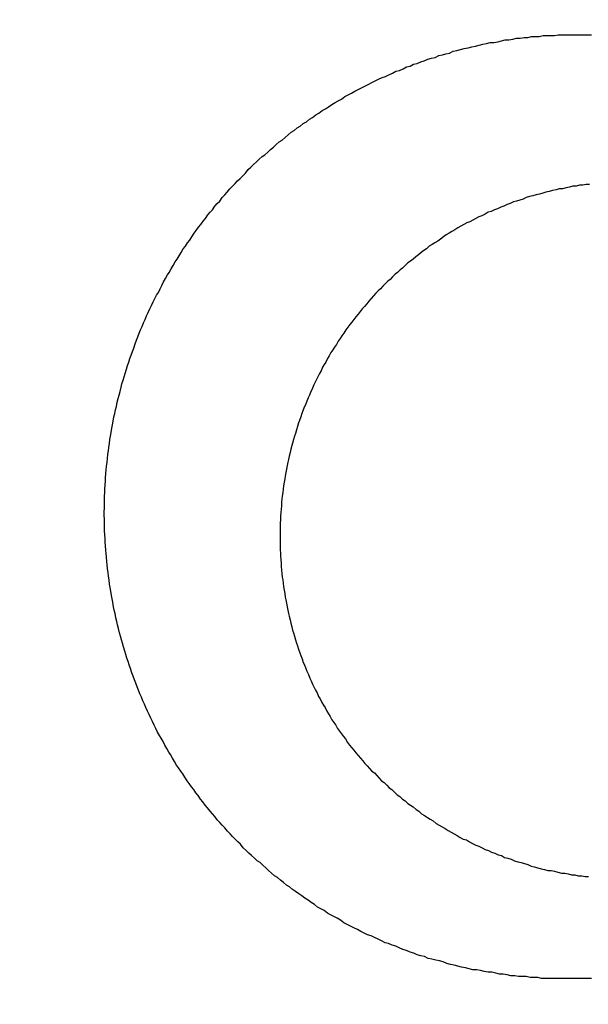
# Model space of a CAD drawing. Header units: millimetres. Extents: x -604189 to 881711, y -381903 to -7297.
# Tile 526 of 656: x -579631 to -579625, y -164053 to -164042. Entities that reach past the tile are written whole.
import ezdxf

# ---------------------------------------------------------------- set-up
doc = ezdxf.new("R2010")
doc.units = ezdxf.units.MM
doc.header["$LTSCALE"] = 100
doc.linetypes.add('0.5_0.5', pattern=[1, 0.5, -0.5])
doc.linetypes.add('ACAD_ISO04W100', pattern=[30.5, 24, -3, 0.5, -3])
doc.layers.get('Defpoints').update_dxf_attribs({"color": 30})
doc.layers.add('OPIS', color=7, linetype='Continuous')
doc.layers.add('strop osie', color=80, linetype='ACAD_ISO04W100', lineweight=5)
doc.styles.get("Standard").update_dxf_attribs({"font": 'romans.shx', "width": 0.5})
doc.dimstyles.new('1 50', dxfattribs={"dimtxt": 150, "dimasz": 80, "dimexe": 1, "dimexo": 1, "dimgap": 20, "dimtad": 1, "dimdec": 0, "dimlfac": 0.1, "dimtxsty": 'Standard', "dimblk": 'ARCHTICK', "dimcen": 200, "dimclrd": 2, "dimadec": 1, "dimazin": 0, "dimtfac": 1, "dimtdec": 0, "dimtmove": 0, "dimatfit": 3, "dimldrblk": 'ARCHTICK', "dimfxl": 120, "dimfxlon": 1, "dimtfill": 1, "dimarcsym": 0})

# ---------------------------------------------------------------- blocks, each defined once
blk = doc.blocks.new('_ArchTick')
at = {"layer": 'strop osie', "color": 0, "const_width": 0.15}
blk.add_lwpolyline([(-0.5, -0.5), (0.5, 0.5)], dxfattribs=at)
blk = doc.blocks.new('*D3294')
at = {"layer": 'Defpoints', "color": 0, "linetype": 'ByBlock', "lineweight": 5, "transparency": 16777216}
for p in [(-595783.126, -159420.303), (-593748.924, -159420.303), (-552118.935, -179940.303)]:
    blk.add_point(p, dxfattribs=at)
at = {"layer": 'OPIS', "color": 0, "linetype": 'Continuous', "lineweight": -2, "transparency": 16777216}
for p, q in [((-595723.126, -159420.303), (-595784.126, -159420.303)), ((-595723.126, -179940.303), (-595784.126, -179940.303))]:
    blk.add_line(p, q, dxfattribs=at)
at = {"layer": 'OPIS', "color": 2, "lineweight": -2, "transparency": 16777216}
blk.add_line((-595783.126, -179940.303), (-595783.126, -159420.303), dxfattribs=at)
at = {"layer": 'OPIS', "color": 2, "linetype": 'ByBlock', "lineweight": -2, "transparency": 16777216, "xscale": 80, "yscale": 80, "zscale": 80}
for p, rotation in [((-595783.126, -159420.303), 90), ((-595783.126, -179940.303), 270)]:
    blk.add_blockref('_ArchTick', p, dxfattribs=dict(at, rotation=rotation))
at = {"layer": 'OPIS', "color": 0, "linetype": 'ByBlock', "lineweight": 13, "transparency": 16777216, "insert": (-595878.126, -169680.303), "char_height": 150, "attachment_point": 5, "rotation": 90, "bg_fill": 3, "box_fill_scale": 1.1, "bg_fill_color": 256, "bg_fill_true_color": 13158600, "bg_fill_transparency": 0}
blk.add_mtext('2052', dxfattribs=at)

msp = doc.modelspace()

# ---------------------------------------------------------------- dimensions: what is measured, and where the dimension line sits
at = {"layer": 'OPIS', "color": 0, "linetype": 'ByBlock', "lineweight": 13}
dim = msp.add_linear_dim(base=(-595783.126, -159420.303), p1=(-552118.935, -179940.303), p2=(-593748.924, -159420.303), angle=90, dimstyle='1 50', override={"dimtmove": 1, "dimfxl": 60, "dimarcsym": 1}, dxfattribs=at)
dim.commit()
dim.dimension.update_dxf_attribs({"geometry": '*D3294', "text_midpoint": (-595878.126, -169680.303)})

# ---------------------------------------------------------------- next in the draw order: hatches: boundary and pattern name
at = {"layer": 'OPIS', "linetype": '0.5_0.5', "lineweight": 13}
h = msp.add_hatch(dxfattribs=at)
h.set_pattern_fill('ANSI37', color=0, scale=130)
h.set_pattern_definition([(45, (-597218.54, 256668.8), (-291.85832, 291.85832), []), (135, (-597218.54, 256668.8), (-291.85832, -291.85832), [])])
edge = h.paths.add_edge_path(flags=16)
edge.add_line((-570958.916, -168985.281), (-571058.916, -168985.281))
edge.add_line((-571058.916, -168985.281), (-572598.916, -168985.281))
edge.add_line((-572598.916, -168985.281), (-572598.915, -170470.3))
edge.add_line((-572598.915, -170470.3), (-570825.763, -170470.3))
edge.add_arc((-570508.916, -170339.099), 342.937, 180, 202.49364, ccw=False)
edge.add_arc((-570508.916, -170339.099), 342.937, 90, 180, ccw=False)
edge.add_line((-570508.916, -169996.163), (-570508.916, -169764.704))
edge.add_arc((-570058.916, -168985.281), 900, 180, 240, ccw=False)
edge = h.paths.add_edge_path(flags=17)
edge.add_line((-569358.915, -170085.281), (-569358.916, -168985.281))
edge.add_line((-569358.916, -168985.281), (-569358.917, -168985.281))
edge.add_line((-569358.917, -168985.281), (-569958.916, -168985.281))
edge.add_line((-569958.916, -168985.281), (-570058.916, -168985.281))
edge.add_line((-570058.916, -168985.281), (-570058.916, -168925.281))
edge.add_line((-570058.916, -168925.281), (-569958.916, -168925.281))
edge.add_line((-569958.916, -168925.281), (-569958.916, -168865.281))
edge.add_line((-569958.916, -168865.281), (-569358.916, -168865.281))
edge.add_line((-569358.916, -168865.281), (-569358.917, -166865.281))
edge.add_line((-569358.917, -166865.281), (-574098.917, -166865.286))
edge.add_line((-574098.917, -166865.286), (-574098.914, -171970.3))
edge.add_line((-574098.914, -171970.3), (-572608.913, -171970.3))
edge.add_line((-572608.913, -171970.3), (-571504.913, -170590.3))
edge.add_line((-571504.913, -170590.3), (-572718.915, -170590.3))
edge.add_line((-572718.915, -170590.3), (-572718.916, -168865.281))
edge.add_line((-572718.916, -168865.281), (-571058.916, -168865.281))
edge.add_line((-571058.916, -168865.281), (-571058.916, -168925.281))
edge.add_line((-571058.916, -168925.281), (-570958.916, -168925.281))
edge.add_line((-570958.916, -168925.281), (-570958.916, -168985.281))
edge.add_arc((-570058.916, -168985.281), 900, 180, 240)
edge.add_line((-570508.916, -169764.704), (-570508.916, -169996.163))
edge.add_arc((-570508.916, -170339.099), 342.937, 0, 90, ccw=False)
edge.add_arc((-570508.916, -170339.099), 342.937, 208.97989, 360, ccw=False)
edge.add_line((-570808.913, -170505.253), (-570808.913, -171171.086))
edge.add_arc((-570808.913, -171220.3), 49.214, 0, 90, ccw=False)
edge.add_arc((-570808.913, -171220.3), 49.214, 270, 360, ccw=False)
edge.add_line((-570808.913, -171269.514), (-570808.913, -171970.3))
edge.add_line((-570808.913, -171970.3), (-569358.914, -171970.3))
edge.add_line((-569358.914, -171970.3), (-569358.915, -170085.281))
h.paths.add_polyline_path([(-561118.924, -159870.303), (-590334.655, -159870.303), (-590334.655, -161470.303), (-562318.924, -161470.303), (-562318.924, -172095.292), (-561118.924, -172095.291), (-561118.924, -168350.303), (-552073.919, -168350.303), (-552073.92, -167150.303), (-561118.924, -167150.303)])
h.paths.add_polyline_path([(-572856.927, -169813.68), (-569451.07, -169813.68), (-569451.07, -169408.68), (-572856.927, -169408.68)], flags=16)
at = {"layer": 'OPIS', "linetype": 'ByBlock', "lineweight": 15}
h = msp.add_hatch(dxfattribs=at)
h.set_pattern_fill('ANSI37', color=0, scale=80, angle=45)
h.set_pattern_definition([(90, (-298582.96, 32475.8), (-254, 0), []), (180, (-298582.96, 32475.8), (-3e-14, -254), [])])
edge = h.paths.add_edge_path()
edge.add_arc((-579589.086, -167378.931), 50, 0, 90)
edge.add_line((-579589.086, -167328.931), (-579794.086, -167328.93))
edge.add_arc((-579794.086, -167378.93), 50, 89.9996, 180)
edge.add_line((-579844.086, -167378.93), (-579844.086, -167822.93))
edge.add_arc((-579794.086, -167822.93), 50, 180, 270)
edge.add_line((-579794.086, -167872.93), (-579589.085, -167872.931))
edge.add_arc((-579589.086, -167822.931), 50, 270.0014, 360)
edge.add_line((-579539.086, -167822.931), (-579539.086, -167378.931))
edge = h.paths.add_edge_path()
edge.add_arc((-579589.086, -167378.931), 50, 0, 90)
edge.add_line((-579589.086, -167328.931), (-579794.086, -167328.93))
edge.add_arc((-579794.086, -167378.93), 50, 89.9996, 180)
edge.add_line((-579844.086, -167378.93), (-579844.086, -167822.93))
edge.add_arc((-579794.086, -167822.93), 50, 180, 270)
edge.add_line((-579794.086, -167872.93), (-579589.085, -167872.931))
edge.add_arc((-579589.086, -167822.931), 50, 270.0014, 360)
edge.add_line((-579539.086, -167822.931), (-579539.086, -167378.931))
edge = h.paths.add_edge_path()
edge.add_line((-579899.087, -167300.93), (-579424.086, -167300.93))
edge.add_line((-579424.086, -167300.93), (-579424.086, -167900.93))
edge.add_line((-579424.086, -167900.93), (-579898.789, -167900.93))
edge.add_arc((-579899.086, -167892.935), 8, 180, 272.1285, ccw=False)
edge.add_line((-579907.086, -167892.935), (-579907.086, -167308.93))
edge.add_arc((-579899.086, -167308.93), 8, 90.0036, 180, ccw=False)
h.paths.add_polyline_path([(-581519.932, -164217.829), (-581520.004, -164223.092), (-581520.079, -164228.355), (-581520.156, -164233.617), (-581520.235, -164238.88), (-581520.318, -164244.143), (-581520.402, -164249.406), (-581520.489, -164254.669), (-581520.579, -164259.931), (-581520.671, -164265.194), (-581520.766, -164270.457), (-581520.863, -164275.719), (-581520.962, -164280.982), (-581521.064, -164286.244), (-581521.169, -164291.506), (-581521.276, -164296.769), (-581521.386, -164302.031), (-581521.498, -164307.293), (-581521.613, -164312.556), (-581521.73, -164317.818), (-581521.85, -164323.08), (-581521.972, -164328.342), (-581522.097, -164333.604), (-581522.225, -164338.866), (-581522.355, -164344.127), (-581522.488, -164349.389), (-581522.623, -164354.651), (-581522.76, -164359.913), (-581522.901, -164365.174), (-581523.043, -164370.436), (-581523.189, -164375.697), (-581523.337, -164380.958), (-581523.487, -164386.22), (-581523.64, -164391.481), (-581523.795, -164396.742), (-581523.953, -164402.003), (-581874.489, -164402.003), (-581874.664, -164396.198), (-581874.835, -164390.392), (-581875.003, -164384.587), (-581875.168, -164378.781), (-581875.329, -164372.976), (-581875.488, -164367.17), (-581875.643, -164361.364), (-581875.796, -164355.558), (-581875.945, -164349.752), (-581876.092, -164343.946), (-581876.235, -164338.14), (-581876.375, -164332.334), (-581876.512, -164326.527), (-581876.646, -164320.721), (-581876.777, -164314.914), (-581876.904, -164309.108), (-581877.029, -164303.301), (-581877.151, -164297.495), (-581877.269, -164291.688), (-581877.385, -164285.881), (-581877.497, -164280.074), (-581877.606, -164274.267), (-581877.713, -164268.461), (-581877.816, -164262.653), (-581877.916, -164256.846), (-581878.014, -164251.039), (-581878.108, -164245.232), (-581878.199, -164239.425), (-581878.287, -164233.618), (-581878.372, -164227.81), (-581878.454, -164222.003), (-581878.533, -164216.196), (-581878.609, -164210.388), (-581878.682, -164204.581), (-581878.751, -164198.773), (-581878.818, -164192.966), (-581878.881, -164187.158), (-581878.941, -164181.35), (-581878.997, -164175.543), (-581879.051, -164169.735), (-581879.101, -164163.927), (-581879.147, -164158.12), (-581879.191, -164152.312), (-581879.231, -164146.504), (-581879.267, -164140.696), (-581879.301, -164134.888), (-581879.332, -164129.081), (-581879.361, -164123.273), (-581879.388, -164117.465), (-581879.413, -164111.657), (-581879.437, -164105.849), (-581879.459, -164100.041), (-581879.475, -164094.233), (-581879.48, -164088.425), (-581879.472, -164082.617), (-581879.448, -164076.809), (-581879.406, -164071.002), (-581879.347, -164065.194), (-581879.269, -164059.387), (-581879.171, -164053.58), (-581879.054, -164047.773), (-581878.917, -164041.967), (-581878.759, -164036.161), (-581878.581, -164030.356), (-581878.381, -164024.551), (-581878.159, -164018.747), (-581877.914, -164012.944), (-581877.642, -164007.143), (-581877.341, -164001.342), (-581877.009, -163995.544), (-581876.642, -163989.748), (-581876.238, -163983.954), (-581875.795, -163978.163), (-581875.304, -163972.376), (-581874.753, -163966.594), (-581874.129, -163960.82), (-581873.419, -163955.056), (-581872.605, -163949.306), (-581871.67, -163943.574), (-581870.596, -163937.865), (-581869.362, -163932.188), (-581867.941, -163926.557), (-581866.302, -163920.987), (-581864.416, -163915.495), (-581862.246, -163910.11), (-581859.744, -163904.869), (-581856.869, -163899.824), (-581853.582, -163895.036), (-581849.851, -163890.591), (-581845.671, -163886.563), (-581841.105, -163882.977), (-581836.224, -163879.833), (-581831.097, -163877.106), (-581825.784, -163874.761), (-581820.336, -163872.759), (-581814.785, -163871.064), (-581809.154, -163869.636), (-581803.468, -163868.44), (-581797.747, -163867.44), (-581792, -163866.603), (-581786.235, -163865.9), (-581780.458, -163865.297), (-581774.674, -163864.778), (-581768.884, -163864.334), (-581763.088, -163863.958), (-581757.289, -163863.646), (-581751.486, -163863.39), (-581745.681, -163863.186), (-581739.874, -163863.026), (-581734.068, -163862.906), (-581728.26, -163862.819), (-581722.453, -163862.761), (-581716.645, -163862.725), (-581710.837, -163862.707), (-581705.029, -163862.7), (-581699.221, -163862.698), (-581693.958, -163862.699), (-581688.694, -163862.704), (-581683.431, -163862.718), (-581678.167, -163862.744), (-581672.904, -163862.788), (-581667.641, -163862.852), (-581662.379, -163862.942), (-581657.117, -163863.062), (-581651.856, -163863.215), (-581646.596, -163863.407), (-581641.337, -163863.64), (-581636.081, -163863.919), (-581630.828, -163864.249), (-581625.579, -163864.634), (-581620.334, -163865.078), (-581615.096, -163865.587), (-581609.864, -163866.17), (-581604.645, -163866.847), (-581599.442, -163867.642), (-581594.263, -163868.578), (-581589.115, -163869.676), (-581584.013, -163870.965), (-581578.971, -163872.474), (-581574.009, -163874.23), (-581569.153, -163876.259), (-581564.436, -163878.591), (-581559.896, -163881.253), (-581555.585, -163884.268), (-581551.554, -163887.652), (-581547.857, -163891.394), (-581544.534, -163895.471), (-581541.574, -163899.824), (-581538.952, -163904.387), (-581536.64, -163909.114), (-581534.606, -163913.968), (-581532.817, -163918.918), (-581531.241, -163923.939), (-581529.854, -163929.016), (-581528.636, -163934.137), (-581527.564, -163939.29), (-581526.619, -163944.467), (-581525.784, -163949.663), (-581525.048, -163954.875), (-581524.397, -163960.099), (-581523.818, -163965.33), (-581523.302, -163970.568), (-581522.84, -163975.811), (-581522.421, -163981.058), (-581522.037, -163986.308), (-581521.685, -163991.559), (-581521.363, -163996.813), (-581521.067, -164002.068), (-581520.796, -164007.324), (-581520.549, -164012.582), (-581520.322, -164017.84), (-581520.116, -164023.1), (-581519.928, -164028.36), (-581519.759, -164033.621), (-581519.607, -164038.882), (-581519.472, -164044.144), (-581519.354, -164049.406), (-581519.252, -164054.668), (-581519.166, -164059.931), (-581519.096, -164065.194), (-581519.041, -164070.457), (-581519.001, -164075.72), (-581518.976, -164080.984), (-581518.964, -164086.247), (-581518.964, -164091.51), (-581518.974, -164096.774), (-581518.991, -164102.037), (-581519.012, -164107.301), (-581519.034, -164112.564), (-581519.057, -164117.828), (-581519.081, -164123.091), (-581519.107, -164128.354), (-581519.135, -164133.618), (-581519.165, -164138.881), (-581519.197, -164144.144), (-581519.232, -164149.408), (-581519.269, -164154.671), (-581519.31, -164159.934), (-581519.353, -164165.198), (-581519.399, -164170.461), (-581519.447, -164175.724), (-581519.498, -164180.987), (-581519.552, -164186.25), (-581519.609, -164191.513), (-581519.668, -164196.777), (-581519.73, -164202.04), (-581519.795, -164207.303), (-581519.862, -164212.566)])
h.paths.add_polyline_path([(-582118.924, -164407.051), (-579418.924, -164407.051), (-579418.924, -162910.783), (-582118.924, -162910.783)])
h.paths.add_polyline_path([(-581950.717, -164839.225), (-581944.91, -164839.127), (-581939.103, -164839.033), (-581933.295, -164838.942), (-581927.488, -164838.854), (-581921.681, -164838.769), (-581915.873, -164838.687), (-581910.066, -164838.608), (-581904.259, -164838.532), (-581898.451, -164838.459), (-581892.644, -164838.39), (-581886.836, -164838.323), (-581881.028, -164838.26), (-581875.221, -164838.2), (-581869.413, -164838.144), (-581863.605, -164838.09), (-581857.798, -164838.04), (-581851.99, -164837.994), (-581846.182, -164837.95), (-581840.374, -164837.91), (-581834.567, -164837.874), (-581828.759, -164837.84), (-581822.951, -164837.809), (-581817.143, -164837.78), (-581811.335, -164837.753), (-581805.527, -164837.728), (-581799.719, -164837.704), (-581793.912, -164837.682), (-581788.104, -164837.666), (-581782.296, -164837.661), (-581776.488, -164837.669), (-581770.68, -164837.693), (-581764.872, -164837.735), (-581759.065, -164837.794), (-581753.257, -164837.872), (-581747.45, -164837.97), (-581741.643, -164838.087), (-581735.837, -164838.224), (-581730.031, -164838.382), (-581724.226, -164838.56), (-581718.422, -164838.76), (-581712.618, -164838.982), (-581706.815, -164839.227), (-581701.013, -164839.499), (-581695.213, -164839.8), (-581689.415, -164840.132), (-581683.618, -164840.499), (-581677.825, -164840.903), (-581672.034, -164841.346), (-581666.246, -164841.837), (-581660.465, -164842.388), (-581654.691, -164843.012), (-581648.927, -164843.722), (-581643.176, -164844.536), (-581637.444, -164845.471), (-581631.736, -164846.545), (-581626.059, -164847.779), (-581620.428, -164849.2), (-581614.858, -164850.839), (-581609.366, -164852.725), (-581603.98, -164854.895), (-581598.739, -164857.397), (-581593.694, -164860.272), (-581588.906, -164863.559), (-581584.462, -164867.29), (-581580.433, -164871.47), (-581576.847, -164876.036), (-581573.704, -164880.917), (-581570.976, -164886.044), (-581568.631, -164891.357), (-581566.63, -164896.805), (-581564.934, -164902.356), (-581563.507, -164907.987), (-581562.31, -164913.673), (-581561.31, -164919.394), (-581560.474, -164925.141), (-581559.77, -164930.906), (-581559.168, -164936.683), (-581558.648, -164942.467), (-581558.204, -164948.257), (-581557.829, -164954.053), (-581557.516, -164959.852), (-581557.261, -164965.655), (-581557.056, -164971.46), (-581556.897, -164977.267), (-581556.776, -164983.073), (-581556.69, -164988.881), (-581556.631, -164994.688), (-581556.596, -165000.496), (-581556.577, -165006.304), (-581556.57, -165012.112), (-581556.569, -165017.92), (-581556.57, -165023.183), (-581556.575, -165028.447), (-581556.588, -165033.71), (-581556.615, -165038.974), (-581556.658, -165044.237), (-581556.723, -165049.5), (-581556.813, -165054.762), (-581556.932, -165060.024), (-581557.086, -165065.285), (-581557.277, -165070.545), (-581557.51, -165075.804), (-581557.79, -165081.06), (-581558.119, -165086.313), (-581558.504, -165091.562), (-581558.949, -165096.807), (-581559.458, -165102.045), (-581560.04, -165107.276), (-581560.717, -165112.496), (-581561.513, -165117.699), (-581562.448, -165122.878), (-581563.547, -165128.026), (-581564.836, -165133.128), (-581566.345, -165138.17), (-581568.1, -165143.132), (-581570.129, -165147.988), (-581572.461, -165152.705), (-581575.123, -165157.245), (-581578.139, -165161.556), (-581581.522, -165165.587), (-581585.265, -165169.284), (-581589.342, -165172.607), (-581593.694, -165175.567), (-581598.257, -165178.189), (-581602.985, -165180.501), (-581607.838, -165182.535), (-581612.788, -165184.324), (-581617.81, -165185.9), (-581622.887, -165187.287), (-581628.007, -165188.505), (-581633.16, -165189.577), (-581638.337, -165190.522), (-581643.534, -165191.357), (-581648.746, -165192.093), (-581653.969, -165192.744), (-581659.201, -165193.323), (-581664.439, -165193.839), (-581669.682, -165194.301), (-581674.929, -165194.72), (-581680.178, -165195.104), (-581685.43, -165195.456), (-581690.683, -165195.778), (-581695.938, -165196.074), (-581701.195, -165196.345), (-581706.452, -165196.592), (-581711.711, -165196.819), (-581716.97, -165197.025), (-581722.23, -165197.213), (-581727.491, -165197.382), (-581732.752, -165197.534), (-581738.014, -165197.669), (-581743.276, -165197.787), (-581748.539, -165197.889), (-581753.801, -165197.975), (-581759.064, -165198.045), (-581764.327, -165198.1), (-581769.591, -165198.14), (-581774.854, -165198.165), (-581780.118, -165198.177), (-581785.381, -165198.177), (-581790.644, -165198.167), (-581795.908, -165198.15), (-581801.171, -165198.129), (-581806.435, -165198.107), (-581811.698, -165198.084), (-581816.961, -165198.06), (-581822.225, -165198.034), (-581827.488, -165198.006), (-581832.752, -165197.976), (-581838.015, -165197.944), (-581843.278, -165197.909), (-581848.541, -165197.872), (-581853.805, -165197.831), (-581859.068, -165197.788), (-581864.331, -165197.742), (-581869.594, -165197.694), (-581874.858, -165197.643), (-581880.121, -165197.589), (-581885.384, -165197.532), (-581890.647, -165197.473), (-581895.91, -165197.411), (-581901.173, -165197.346), (-581906.436, -165197.279), (-581911.699, -165197.209), (-581916.962, -165197.137), (-581922.225, -165197.062), (-581927.488, -165196.985), (-581932.751, -165196.906), (-581938.014, -165196.823), (-581943.276, -165196.739), (-581948.539, -165196.652), (-581953.802, -165196.562), (-581959.064, -165196.47), (-581964.327, -165196.375), (-581969.59, -165196.278), (-581974.852, -165196.179), (-581980.115, -165196.077), (-581985.377, -165195.972), (-581990.639, -165195.865), (-581995.902, -165195.755), (-582001.164, -165195.643), (-582006.426, -165195.528), (-582011.688, -165195.411), (-582016.95, -165195.291), (-582022.212, -165195.169), (-582027.474, -165195.044), (-582032.736, -165194.916), (-582037.998, -165194.786), (-582043.26, -165194.653), (-582048.521, -165194.518), (-582053.783, -165194.381), (-582059.045, -165194.24), (-582064.306, -165194.098), (-582069.568, -165193.952), (-582074.829, -165193.804), (-582080.09, -165193.654), (-582085.351, -165193.501), (-582090.613, -165193.346), (-582095.874, -165193.188), (-582095.874, -164842.652), (-582090.068, -164842.477), (-582084.263, -164842.306), (-582078.457, -164842.138), (-582072.652, -164841.973), (-582066.846, -164841.812), (-582061.04, -164841.653), (-582055.235, -164841.498), (-582049.429, -164841.345), (-582043.623, -164841.196), (-582037.817, -164841.049), (-582032.01, -164840.906), (-582026.204, -164840.766), (-582020.398, -164840.629), (-582014.591, -164840.495), (-582008.785, -164840.364), (-582002.978, -164840.237), (-581997.172, -164840.112), (-581991.365, -164839.99), (-581985.558, -164839.872), (-581979.752, -164839.756), (-581973.945, -164839.644), (-581968.138, -164839.535), (-581962.331, -164839.428), (-581956.524, -164839.325)])
edge = h.paths.add_edge_path()
edge.add_arc((-581748.924, -162268.543), 50, 0, 90.0004)
edge.add_line((-581748.924, -162218.543), (-581953.924, -162218.545))
edge.add_arc((-581953.924, -162268.545), 50, 90.0009, 180)
edge.add_line((-582003.924, -162268.545), (-582003.924, -162712.545))
edge.add_arc((-581953.924, -162712.545), 50, 180, 270.0022)
edge.add_line((-581953.922, -162762.545), (-581748.923, -162762.543))
edge.add_arc((-581748.924, -162712.543), 50, 270.0009, 360)
edge.add_line((-581698.924, -162712.543), (-581698.924, -162268.543))
edge = h.paths.add_edge_path()
edge.add_arc((-581748.924, -161668.543), 50, 0, 90.0004)
edge.add_line((-581748.924, -161618.543), (-581953.924, -161618.545))
edge.add_arc((-581953.924, -161668.545), 50, 90.0009, 180)
edge.add_line((-582003.924, -161668.545), (-582003.924, -162112.545))
edge.add_arc((-581953.924, -162112.545), 50, 180, 270.0022)
edge.add_line((-581953.922, -162162.545), (-581748.923, -162162.543))
edge.add_arc((-581748.924, -162112.543), 50, 270.0009, 360)
edge.add_line((-581698.924, -162112.543), (-581698.924, -161668.543))
h.paths.add_polyline_path([(-582118.924, -162790.543), (-579418.924, -162790.543), (-579418.924, -161590.543), (-582118.924, -161590.543)])
edge = h.paths.add_edge_path()
edge.add_arc((-579794.086, -168270.003), 50, 89.9996, 180)
edge.add_line((-579844.086, -168270.003), (-579844.086, -168714.003))
edge.add_arc((-579794.086, -168714.003), 50, 180, 270)
edge.add_line((-579794.086, -168764.003), (-579589.085, -168764.004))
edge.add_arc((-579589.086, -168714.004), 50, 270.0014, 360)
edge.add_line((-579539.086, -168714.004), (-579539.086, -168270.004))
edge.add_arc((-579589.086, -168270.004), 50, 0, 90)
edge.add_line((-579589.086, -168220.004), (-579794.086, -168220.003))
edge = h.paths.add_edge_path()
edge.add_arc((-579589.086, -169161.078), 50, 0, 90)
edge.add_line((-579589.086, -169111.078), (-579794.086, -169111.076))
edge.add_arc((-579794.086, -169161.076), 50, 89.9996, 180)
edge.add_line((-579844.086, -169161.076), (-579844.086, -169605.076))
edge.add_arc((-579794.086, -169605.076), 50, 180, 270)
edge.add_line((-579794.086, -169655.076), (-579589.085, -169655.078))
edge.add_arc((-579589.086, -169605.078), 50, 270.0014, 360)
edge.add_line((-579539.086, -169605.078), (-579539.086, -169161.078))
edge = h.paths.add_edge_path()
edge.add_arc((-579794.086, -170052.15), 50, 89.9996, 180)
edge.add_line((-579844.086, -170052.15), (-579844.086, -170496.15))
edge.add_arc((-579794.086, -170496.15), 50, 180, 270)
edge.add_line((-579794.086, -170546.15), (-579589.085, -170546.151))
edge.add_arc((-579589.086, -170496.151), 50, 270.0014, 360)
edge.add_line((-579539.086, -170496.151), (-579539.086, -170052.151))
edge.add_arc((-579589.086, -170052.151), 50, 0, 90)
edge.add_line((-579589.086, -170002.151), (-579794.086, -170002.15))
edge = h.paths.add_edge_path()
edge.add_arc((-579794.086, -170943.223), 50, 89.9996, 180)
edge.add_line((-579844.086, -170943.223), (-579844.086, -171387.223))
edge.add_arc((-579794.086, -171387.223), 50, 180, 270)
edge.add_line((-579794.086, -171437.223), (-579589.085, -171437.224))
edge.add_arc((-579589.086, -171387.224), 50, 270.0014, 360)
edge.add_line((-579539.086, -171387.224), (-579539.086, -170943.224))
edge.add_arc((-579589.086, -170943.224), 50, 0, 90)
edge.add_line((-579589.086, -170893.224), (-579794.086, -170893.223))
h.paths.add_polyline_path([(-579418.924, -164527.291), (-582118.924, -164527.291), (-582118.924, -171970.3), (-579418.924, -171970.3)])

# ---------------------------------------------------------------- next in the draw order: linework, layer by layer
at = {"color": 0}
for points in [[(-579625.202, -164053.07, 0), (-579625.246, -164053.07, 0), (-579625.29, -164053.07, 0), (-579625.334, -164053.06, 0), (-579625.378, -164053.06, 0), (-579625.422, -164053.06, 0), (-579625.466, -164053.05, 0), (-579625.51, -164053.05, 0), (-579625.554, -164053.05, 0), (-579625.598, -164053.04, 0), (-579625.642, -164053.04, 0), (-579625.686, -164053.03, 0), (-579625.73, -164053.02, 0), (-579625.774, -164053.02, 0), (-579625.817, -164053.01, 0), (-579625.861, -164053, 0), (-579625.905, -164053, 0), (-579625.948, -164052.99, 0), (-579625.992, -164052.98, 0), (-579626.035, -164052.97, 0), (-579626.078, -164052.97, 0), (-579626.121, -164052.96, 0), (-579626.165, -164052.95, 0), (-579626.208, -164052.94, 0), (-579626.251, -164052.93, 0), (-579626.293, -164052.92, 0), (-579626.336, -164052.91, 0), (-579626.379, -164052.9, 0), (-579626.422, -164052.88, 0), (-579626.464, -164052.87, 0), (-579626.506, -164052.86, 0), (-579626.549, -164052.85, 0), (-579626.591, -164052.84, 0), (-579626.633, -164052.82, 0), (-579626.675, -164052.81, 0), (-579626.717, -164052.8, 0), (-579626.758, -164052.78, 0), (-579626.8, -164052.77, 0), (-579626.841, -164052.75, 0), (-579626.882, -164052.74, 0), (-579626.924, -164052.72, 0), (-579626.965, -164052.7, 0), (-579627.005, -164052.69, 0), (-579627.046, -164052.67, 0), (-579627.087, -164052.66, 0), (-579627.127, -164052.64, 0), (-579627.167, -164052.62, 0), (-579627.207, -164052.6, 0), (-579627.247, -164052.58, 0), (-579627.287, -164052.57, 0), (-579627.326, -164052.55, 0), (-579627.366, -164052.53, 0), (-579627.405, -164052.51, 0), (-579627.444, -164052.49, 0), (-579627.483, -164052.47, 0), (-579627.521, -164052.45, 0), (-579627.56, -164052.43, 0), (-579627.598, -164052.4, 0), (-579627.636, -164052.38, 0), (-579627.674, -164052.36, 0), (-579627.712, -164052.34, 0), (-579627.749, -164052.32, 0), (-579627.787, -164052.29, 0), (-579627.824, -164052.27, 0), (-579627.861, -164052.25, 0), (-579627.898, -164052.22, 0), (-579627.934, -164052.2, 0), (-579627.971, -164052.17, 0), (-579628.007, -164052.15, 0), (-579628.043, -164052.12, 0), (-579628.078, -164052.1, 0), (-579628.114, -164052.07, 0), (-579628.149, -164052.05, 0), (-579628.184, -164052.02, 0), (-579628.219, -164052, 0), (-579628.254, -164051.97, 0), (-579628.288, -164051.94, 0), (-579628.322, -164051.91, 0), (-579628.356, -164051.89, 0), (-579628.39, -164051.86, 0), (-579628.423, -164051.83, 0), (-579628.457, -164051.8, 0), (-579628.49, -164051.77, 0), (-579628.522, -164051.74, 0), (-579628.555, -164051.72, 0), (-579628.587, -164051.69, 0), (-579628.619, -164051.66, 0), (-579628.651, -164051.63, 0), (-579628.682, -164051.6, 0), (-579628.714, -164051.57, 0), (-579628.745, -164051.53, 0), (-579628.775, -164051.5, 0), (-579628.806, -164051.47, 0), (-579628.836, -164051.44, 0), (-579628.866, -164051.41, 0), (-579628.896, -164051.38, 0), (-579628.925, -164051.34, 0), (-579628.955, -164051.31, 0), (-579628.983, -164051.28, 0), (-579629.012, -164051.25, 0), (-579629.04, -164051.21, 0), (-579629.069, -164051.18, 0), (-579629.096, -164051.15, 0), (-579629.124, -164051.11, 0), (-579629.151, -164051.08, 0), (-579629.178, -164051.04, 0), (-579629.205, -164051.01, 0), (-579629.231, -164050.97, 0), (-579629.257, -164050.94, 0), (-579629.283, -164050.9, 0), (-579629.309, -164050.87, 0), (-579629.334, -164050.83, 0), (-579629.359, -164050.8, 0), (-579629.384, -164050.76, 0), (-579629.408, -164050.72, 0), (-579629.432, -164050.69, 0), (-579629.456, -164050.65, 0), (-579629.479, -164050.62, 0), (-579629.502, -164050.58, 0), (-579629.525, -164050.54, 0), (-579629.548, -164050.5, 0), (-579629.57, -164050.47, 0), (-579629.592, -164050.43, 0), (-579629.614, -164050.39, 0), (-579629.635, -164050.35, 0), (-579629.656, -164050.31, 0), (-579629.677, -164050.28, 0), (-579629.697, -164050.24, 0), (-579629.717, -164050.2, 0), (-579629.737, -164050.16, 0), (-579629.756, -164050.12, 0), (-579629.775, -164050.08, 0), (-579629.794, -164050.04, 0), (-579629.813, -164050, 0), (-579629.831, -164049.96, 0), (-579629.848, -164049.92, 0), (-579629.866, -164049.88, 0), (-579629.883, -164049.84, 0), (-579629.9, -164049.8, 0), (-579629.916, -164049.76, 0), (-579629.932, -164049.72, 0), (-579629.948, -164049.68, 0), (-579629.964, -164049.64, 0), (-579629.979, -164049.6, 0), (-579629.994, -164049.56, 0), (-579630.008, -164049.51, 0), (-579630.022, -164049.47, 0), (-579630.036, -164049.43, 0), (-579630.05, -164049.39, 0), (-579630.063, -164049.35, 0), (-579630.075, -164049.31, 0), (-579630.088, -164049.26, 0), (-579630.1, -164049.22, 0), (-579630.112, -164049.18, 0), (-579630.123, -164049.14, 0), (-579630.134, -164049.1, 0), (-579630.145, -164049.05, 0), (-579630.156, -164049.01, 0), (-579630.166, -164048.97, 0), (-579630.175, -164048.93, 0), (-579630.185, -164048.88, 0), (-579630.194, -164048.84, 0), (-579630.203, -164048.8, 0), (-579630.211, -164048.75, 0), (-579630.219, -164048.71, 0), (-579630.227, -164048.67, 0), (-579630.234, -164048.62, 0), (-579630.241, -164048.58, 0), (-579630.248, -164048.54, 0), (-579630.254, -164048.49, 0), (-579630.26, -164048.45, 0), (-579630.266, -164048.41, 0), (-579630.271, -164048.36, 0), (-579630.276, -164048.32, 0), (-579630.281, -164048.28, 0), (-579630.285, -164048.23, 0), (-579630.289, -164048.19, 0), (-579630.292, -164048.15, 0), (-579630.296, -164048.1, 0), (-579630.298, -164048.06, 0), (-579630.301, -164048.02, 0), (-579630.303, -164047.97, 0), (-579630.305, -164047.93, 0), (-579630.306, -164047.88, 0), (-579630.307, -164047.84, 0), (-579630.308, -164047.8, 0), (-579630.309, -164047.75, 0), (-579630.309, -164047.71, 0), (-579630.308, -164047.67, 0), (-579630.308, -164047.62, 0), (-579630.307, -164047.58, 0), (-579630.305, -164047.53, 0), (-579630.304, -164047.49, 0), (-579630.302, -164047.45, 0), (-579630.299, -164047.4, 0), (-579630.297, -164047.36, 0), (-579630.294, -164047.32, 0), (-579630.29, -164047.27, 0), (-579630.286, -164047.23, 0), (-579630.282, -164047.19, 0), (-579630.278, -164047.14, 0), (-579630.273, -164047.1, 0), (-579630.268, -164047.05, 0), (-579630.262, -164047.01, 0), (-579630.257, -164046.97, 0), (-579630.25, -164046.92, 0), (-579630.244, -164046.88, 0), (-579630.237, -164046.84, 0), (-579630.23, -164046.8, 0), (-579630.222, -164046.75, 0), (-579630.214, -164046.71, 0), (-579630.206, -164046.67, 0), (-579630.198, -164046.62, 0), (-579630.189, -164046.58, 0), (-579630.18, -164046.54, 0), (-579630.17, -164046.5, 0), (-579630.16, -164046.45, 0), (-579630.15, -164046.41, 0), (-579630.139, -164046.37, 0), (-579630.128, -164046.33, 0), (-579630.117, -164046.28, 0), (-579630.106, -164046.24, 0), (-579630.094, -164046.2, 0), (-579630.081, -164046.16, 0), (-579630.069, -164046.12, 0), (-579630.056, -164046.07, 0), (-579630.043, -164046.03, 0), (-579630.029, -164045.99, 0), (-579630.015, -164045.95, 0), (-579630.001, -164045.91, 0), (-579629.986, -164045.87, 0), (-579629.971, -164045.83, 0), (-579629.956, -164045.78, 0), (-579629.941, -164045.74, 0), (-579629.925, -164045.7, 0), (-579629.909, -164045.66, 0), (-579629.892, -164045.62, 0), (-579629.875, -164045.58, 0), (-579629.858, -164045.54, 0), (-579629.84, -164045.5, 0), (-579629.823, -164045.46, 0), (-579629.805, -164045.42, 0), (-579629.786, -164045.38, 0), (-579629.767, -164045.34, 0), (-579629.748, -164045.3, 0), (-579629.729, -164045.26, 0), (-579629.709, -164045.22, 0), (-579629.689, -164045.19, 0), (-579629.669, -164045.15, 0), (-579629.649, -164045.11, 0), (-579629.628, -164045.07, 0), (-579629.606, -164045.03, 0), (-579629.585, -164044.99, 0), (-579629.563, -164044.96, 0), (-579629.541, -164044.92, 0), (-579629.519, -164044.88, 0), (-579629.496, -164044.84, 0), (-579629.473, -164044.81, 0), (-579629.45, -164044.77, 0), (-579629.426, -164044.73, 0), (-579629.403, -164044.69, 0), (-579629.379, -164044.66, 0), (-579629.354, -164044.62, 0), (-579629.329, -164044.59, 0), (-579629.305, -164044.55, 0), (-579629.279, -164044.51, 0), (-579629.254, -164044.48, 0), (-579629.228, -164044.44, 0), (-579629.202, -164044.41, 0), (-579629.176, -164044.37, 0), (-579629.149, -164044.34, 0), (-579629.122, -164044.3, 0), (-579629.095, -164044.27, 0), (-579629.068, -164044.24, 0), (-579629.04, -164044.2, 0), (-579629.012, -164044.17, 0), (-579628.984, -164044.14, 0), (-579628.956, -164044.1, 0), (-579628.927, -164044.07, 0), (-579628.898, -164044.04, 0), (-579628.869, -164044, 0), (-579628.839, -164043.97, 0), (-579628.809, -164043.94, 0), (-579628.78, -164043.91, 0), (-579628.749, -164043.88, 0), (-579628.719, -164043.85, 0), (-579628.688, -164043.82, 0), (-579628.657, -164043.78, 0), (-579628.626, -164043.75, 0), (-579628.595, -164043.72, 0), (-579628.563, -164043.69, 0), (-579628.531, -164043.66, 0), (-579628.499, -164043.63, 0), (-579628.466, -164043.61, 0), (-579628.434, -164043.58, 0), (-579628.401, -164043.55, 0), (-579628.368, -164043.52, 0), (-579628.335, -164043.49, 0), (-579628.301, -164043.46, 0), (-579628.267, -164043.44, 0), (-579628.233, -164043.41, 0), (-579628.199, -164043.38, 0), (-579628.165, -164043.35, 0), (-579628.13, -164043.33, 0), (-579628.095, -164043.3, 0), (-579628.06, -164043.28, 0), (-579628.025, -164043.25, 0), (-579627.99, -164043.23, 0), (-579627.954, -164043.2, 0), (-579627.918, -164043.18, 0), (-579627.882, -164043.15, 0), (-579627.846, -164043.13, 0), (-579627.809, -164043.1, 0), (-579627.772, -164043.08, 0), (-579627.736, -164043.06, 0), (-579627.698, -164043.03, 0), (-579627.661, -164043.01, 0), (-579627.624, -164042.99, 0), (-579627.586, -164042.97, 0), (-579627.548, -164042.94, 0), (-579627.51, -164042.92, 0), (-579627.472, -164042.9, 0), (-579627.434, -164042.88, 0), (-579627.396, -164042.86, 0), (-579627.357, -164042.84, 0), (-579627.318, -164042.82, 0), (-579627.279, -164042.8, 0), (-579627.24, -164042.78, 0), (-579627.201, -164042.76, 0), (-579627.161, -164042.74, 0), (-579627.122, -164042.72, 0), (-579627.082, -164042.71, 0), (-579627.042, -164042.69, 0), (-579627.002, -164042.67, 0), (-579626.962, -164042.65, 0), (-579626.922, -164042.64, 0), (-579626.881, -164042.62, 0), (-579626.841, -164042.6, 0), (-579626.8, -164042.59, 0), (-579626.76, -164042.57, 0), (-579626.719, -164042.56, 0), (-579626.678, -164042.54, 0), (-579626.637, -164042.53, 0), (-579626.595, -164042.51, 0), (-579626.554, -164042.5, 0), (-579626.513, -164042.49, 0), (-579626.471, -164042.47, 0), (-579626.429, -164042.46, 0), (-579626.388, -164042.45, 0), (-579626.346, -164042.44, 0), (-579626.304, -164042.42, 0), (-579626.262, -164042.41, 0), (-579626.22, -164042.4, 0), (-579626.178, -164042.39, 0), (-579626.135, -164042.38, 0), (-579626.093, -164042.37, 0), (-579626.05, -164042.36, 0), (-579626.008, -164042.35, 0), (-579625.965, -164042.34, 0), (-579625.923, -164042.33, 0), (-579625.88, -164042.32, 0), (-579625.837, -164042.32, 0), (-579625.794, -164042.31, 0), (-579625.751, -164042.3, 0), (-579625.708, -164042.29, 0), (-579625.665, -164042.29, 0), (-579625.622, -164042.28, 0), (-579625.578, -164042.27, 0), (-579625.535, -164042.27, 0), (-579625.492, -164042.26, 0), (-579625.448, -164042.26, 0), (-579625.405, -164042.25, 0), (-579625.361, -164042.25, 0), (-579625.318, -164042.25, 0), (-579625.274, -164042.24, 0), (-579625.231, -164042.24, 0), (-579625.187, -164042.24, 0), (-579625.143, -164042.24, 0), (-579625.099, -164042.23, 0), (-579625.056, -164042.23, 0), (-579625.012, -164042.23, 0), (-579624.968, -164042.23, 0), (-579624.924, -164042.23, 0), (-579624.88, -164042.23, 0)], [(-579624.88, -164042.23, 0), (-579624.826, -164042.23, 0), (-579624.773, -164042.23, 0), (-579624.719, -164042.23, 0)], [(-579624.739, -164043.95, 0), (-579624.778, -164043.95, 0), (-579624.817, -164043.96, 0), (-579624.856, -164043.96, 0), (-579624.894, -164043.97, 0), (-579624.933, -164043.97, 0), (-579624.972, -164043.98, 0), (-579625.01, -164043.99, 0), (-579625.049, -164044, 0), (-579625.087, -164044, 0), (-579625.125, -164044.01, 0), (-579625.164, -164044.02, 0), (-579625.202, -164044.03, 0), (-579625.24, -164044.04, 0), (-579625.278, -164044.05, 0), (-579625.316, -164044.06, 0), (-579625.353, -164044.07, 0), (-579625.391, -164044.08, 0), (-579625.428, -164044.09, 0), (-579625.466, -164044.1, 0), (-579625.503, -164044.12, 0), (-579625.54, -164044.13, 0), (-579625.577, -164044.14, 0), (-579625.614, -164044.15, 0), (-579625.651, -164044.17, 0), (-579625.687, -164044.18, 0), (-579625.724, -164044.2, 0), (-579625.76, -164044.21, 0), (-579625.796, -164044.23, 0), (-579625.832, -164044.24, 0), (-579625.868, -164044.26, 0), (-579625.904, -164044.27, 0), (-579625.939, -164044.29, 0), (-579625.975, -164044.31, 0), (-579626.01, -164044.32, 0), (-579626.045, -164044.34, 0), (-579626.08, -164044.36, 0), (-579626.114, -164044.38, 0), (-579626.149, -164044.39, 0), (-579626.183, -164044.41, 0), (-579626.217, -164044.43, 0), (-579626.251, -164044.45, 0), (-579626.285, -164044.47, 0), (-579626.319, -164044.49, 0), (-579626.352, -164044.51, 0), (-579626.385, -164044.53, 0), (-579626.418, -164044.55, 0), (-579626.451, -164044.58, 0), (-579626.483, -164044.6, 0), (-579626.516, -164044.62, 0), (-579626.548, -164044.64, 0), (-579626.579, -164044.66, 0), (-579626.611, -164044.69, 0), (-579626.643, -164044.71, 0), (-579626.674, -164044.73, 0), (-579626.705, -164044.76, 0), (-579626.735, -164044.78, 0), (-579626.766, -164044.81, 0), (-579626.796, -164044.83, 0), (-579626.826, -164044.85, 0), (-579626.856, -164044.88, 0), (-579626.885, -164044.91, 0), (-579626.915, -164044.93, 0), (-579626.944, -164044.96, 0), (-579626.972, -164044.98, 0), (-579627.001, -164045.01, 0), (-579627.029, -164045.04, 0), (-579627.057, -164045.06, 0), (-579627.085, -164045.09, 0), (-579627.112, -164045.12, 0), (-579627.14, -164045.15, 0), (-579627.167, -164045.17, 0), (-579627.193, -164045.2, 0), (-579627.22, -164045.23, 0), (-579627.246, -164045.26, 0), (-579627.272, -164045.29, 0), (-579627.297, -164045.32, 0), (-579627.323, -164045.35, 0), (-579627.348, -164045.38, 0), (-579627.372, -164045.41, 0), (-579627.397, -164045.44, 0), (-579627.421, -164045.47, 0), (-579627.445, -164045.5, 0), (-579627.468, -164045.53, 0), (-579627.492, -164045.56, 0), (-579627.515, -164045.59, 0), (-579627.537, -164045.62, 0), (-579627.56, -164045.66, 0), (-579627.582, -164045.69, 0), (-579627.603, -164045.72, 0), (-579627.625, -164045.75, 0), (-579627.646, -164045.79, 0), (-579627.667, -164045.82, 0), (-579627.687, -164045.85, 0), (-579627.708, -164045.88, 0), (-579627.727, -164045.92, 0), (-579627.747, -164045.95, 0), (-579627.766, -164045.99, 0), (-579627.785, -164046.02, 0), (-579627.804, -164046.05, 0), (-579627.822, -164046.09, 0), (-579627.84, -164046.12, 0), (-579627.857, -164046.16, 0), (-579627.875, -164046.19, 0), (-579627.892, -164046.23, 0), (-579627.908, -164046.26, 0), (-579627.924, -164046.3, 0), (-579627.94, -164046.33, 0), (-579627.956, -164046.37, 0), (-579627.971, -164046.4, 0), (-579627.986, -164046.44, 0), (-579628.001, -164046.48, 0), (-579628.015, -164046.51, 0), (-579628.029, -164046.55, 0), (-579628.042, -164046.58, 0), (-579628.055, -164046.62, 0), (-579628.068, -164046.66, 0), (-579628.081, -164046.69, 0), (-579628.093, -164046.73, 0), (-579628.105, -164046.77, 0), (-579628.116, -164046.81, 0), (-579628.127, -164046.84, 0), (-579628.138, -164046.88, 0), (-579628.148, -164046.92, 0), (-579628.158, -164046.95, 0), (-579628.168, -164046.99, 0), (-579628.177, -164047.03, 0), (-579628.186, -164047.07, 0), (-579628.195, -164047.11, 0), (-579628.203, -164047.14, 0), (-579628.211, -164047.18, 0), (-579628.219, -164047.22, 0), (-579628.226, -164047.26, 0), (-579628.233, -164047.3, 0), (-579628.239, -164047.33, 0), (-579628.245, -164047.37, 0), (-579628.251, -164047.41, 0), (-579628.256, -164047.45, 0), (-579628.261, -164047.49, 0), (-579628.266, -164047.53, 0), (-579628.27, -164047.56, 0), (-579628.274, -164047.6, 0), (-579628.277, -164047.64, 0), (-579628.28, -164047.68, 0), (-579628.283, -164047.72, 0), (-579628.286, -164047.76, 0), (-579628.288, -164047.8, 0), (-579628.289, -164047.84, 0), (-579628.291, -164047.87, 0), (-579628.292, -164047.91, 0), (-579628.292, -164047.95, 0), (-579628.292, -164047.99, 0), (-579628.292, -164048.03, 0), (-579628.292, -164048.07, 0), (-579628.291, -164048.11, 0), (-579628.289, -164048.15, 0), (-579628.288, -164048.18, 0), (-579628.286, -164048.22, 0), (-579628.283, -164048.26, 0), (-579628.281, -164048.3, 0), (-579628.278, -164048.34, 0), (-579628.274, -164048.38, 0), (-579628.27, -164048.42, 0), (-579628.266, -164048.46, 0), (-579628.261, -164048.49, 0), (-579628.256, -164048.53, 0), (-579628.251, -164048.57, 0), (-579628.245, -164048.61, 0), (-579628.239, -164048.65, 0), (-579628.233, -164048.69, 0), (-579628.226, -164048.72, 0), (-579628.219, -164048.76, 0), (-579628.211, -164048.8, 0), (-579628.203, -164048.84, 0), (-579628.195, -164048.88, 0), (-579628.186, -164048.91, 0), (-579628.177, -164048.95, 0), (-579628.168, -164048.99, 0), (-579628.158, -164049.03, 0), (-579628.148, -164049.07, 0), (-579628.137, -164049.1, 0), (-579628.126, -164049.14, 0), (-579628.115, -164049.18, 0), (-579628.104, -164049.22, 0), (-579628.092, -164049.25, 0), (-579628.079, -164049.29, 0), (-579628.067, -164049.33, 0), (-579628.053, -164049.36, 0), (-579628.04, -164049.4, 0), (-579628.026, -164049.44, 0), (-579628.012, -164049.47, 0), (-579627.998, -164049.51, 0), (-579627.983, -164049.54, 0), (-579627.967, -164049.58, 0), (-579627.952, -164049.62, 0), (-579627.936, -164049.65, 0), (-579627.92, -164049.69, 0), (-579627.903, -164049.72, 0), (-579627.886, -164049.76, 0), (-579627.868, -164049.79, 0), (-579627.851, -164049.83, 0), (-579627.832, -164049.86, 0), (-579627.814, -164049.9, 0), (-579627.795, -164049.93, 0), (-579627.776, -164049.96, 0), (-579627.756, -164050, 0), (-579627.737, -164050.03, 0), (-579627.716, -164050.06, 0), (-579627.696, -164050.1, 0), (-579627.675, -164050.13, 0), (-579627.653, -164050.16, 0), (-579627.632, -164050.2, 0), (-579627.61, -164050.23, 0), (-579627.587, -164050.26, 0), (-579627.565, -164050.29, 0), (-579627.541, -164050.32, 0), (-579627.518, -164050.36, 0), (-579627.494, -164050.39, 0), (-579627.47, -164050.42, 0), (-579627.446, -164050.45, 0), (-579627.421, -164050.48, 0), (-579627.396, -164050.51, 0), (-579627.37, -164050.54, 0), (-579627.344, -164050.57, 0), (-579627.318, -164050.6, 0), (-579627.292, -164050.63, 0), (-579627.265, -164050.66, 0), (-579627.238, -164050.69, 0), (-579627.21, -164050.71, 0), (-579627.182, -164050.74, 0), (-579627.154, -164050.77, 0), (-579627.126, -164050.8, 0), (-579627.097, -164050.82, 0), (-579627.068, -164050.85, 0), (-579627.039, -164050.88, 0), (-579627.009, -164050.9, 0), (-579626.98, -164050.93, 0), (-579626.949, -164050.96, 0), (-579626.919, -164050.98, 0), (-579626.888, -164051.01, 0), (-579626.857, -164051.03, 0), (-579626.826, -164051.06, 0), (-579626.795, -164051.08, 0), (-579626.763, -164051.1, 0), (-579626.731, -164051.13, 0), (-579626.699, -164051.15, 0), (-579626.667, -164051.18, 0), (-579626.634, -164051.2, 0), (-579626.601, -164051.22, 0), (-579626.568, -164051.24, 0), (-579626.534, -164051.26, 0), (-579626.501, -164051.29, 0), (-579626.467, -164051.31, 0), (-579626.433, -164051.33, 0), (-579626.399, -164051.35, 0), (-579626.364, -164051.37, 0), (-579626.33, -164051.39, 0), (-579626.295, -164051.41, 0), (-579626.26, -164051.43, 0), (-579626.225, -164051.45, 0), (-579626.19, -164051.47, 0), (-579626.154, -164051.48, 0), (-579626.118, -164051.5, 0), (-579626.082, -164051.52, 0), (-579626.046, -164051.54, 0), (-579626.01, -164051.55, 0), (-579625.974, -164051.57, 0), (-579625.937, -164051.59, 0), (-579625.9, -164051.6, 0), (-579625.864, -164051.62, 0), (-579625.827, -164051.63, 0), (-579625.79, -164051.65, 0), (-579625.752, -164051.66, 0), (-579625.715, -164051.68, 0), (-579625.677, -164051.69, 0), (-579625.64, -164051.7, 0), (-579625.602, -164051.72, 0), (-579625.564, -164051.73, 0), (-579625.526, -164051.74, 0), (-579625.488, -164051.75, 0), (-579625.45, -164051.76, 0), (-579625.412, -164051.78, 0), (-579625.374, -164051.79, 0), (-579625.335, -164051.8, 0), (-579625.297, -164051.81, 0), (-579625.258, -164051.82, 0), (-579625.219, -164051.83, 0), (-579625.181, -164051.83, 0), (-579625.142, -164051.84, 0), (-579625.103, -164051.85, 0), (-579625.064, -164051.86, 0), (-579625.025, -164051.86, 0), (-579624.986, -164051.87, 0), (-579624.947, -164051.88, 0), (-579624.908, -164051.88, 0), (-579624.869, -164051.89, 0), (-579624.829, -164051.89, 0), (-579624.79, -164051.9, 0), (-579624.751, -164051.9, 0)], [(-579624.717, -164053.07, 0), (-579624.771, -164053.07, 0), (-579624.825, -164053.07, 0), (-579624.878, -164053.07, 0), (-579624.932, -164053.07, 0), (-579624.986, -164053.07, 0), (-579625.04, -164053.07, 0), (-579625.094, -164053.07, 0), (-579625.148, -164053.07, 0), (-579625.202, -164053.07, 0)]]:
    msp.add_polyline3d(points, dxfattribs=at)

doc.saveas('drawing.dxf')
